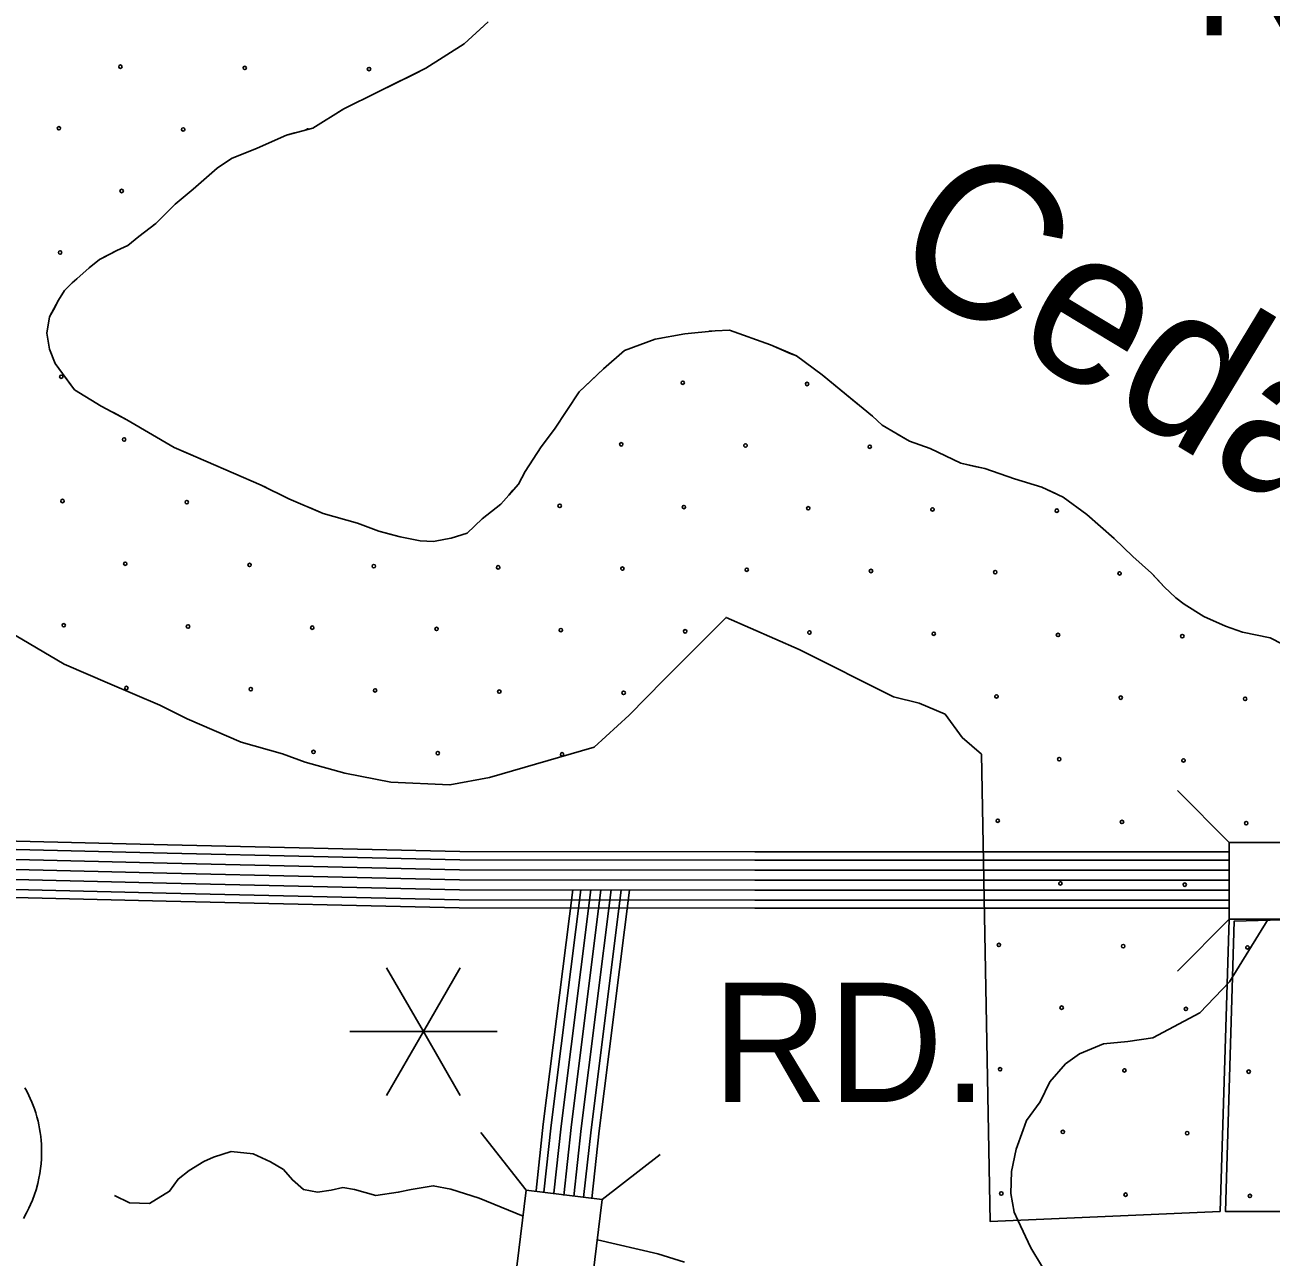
# Model space of a CAD drawing. Extents: x 1788175 to 1969470, y 584502 to 738744.
# Drawn here: x 1815246 to 1819102, y 689981 to 693794 of the extents above; entities that cross this region are included whole.
import ezdxf

# ---------------------------------------------------------------- set-up
doc = ezdxf.new("R2010")
doc.units = 0
for name, color, linetype in [('DESIGN - DRAINAGE - Bridges and Cross Drains Size Text', 7, 'Continuous'), ('DESIGN - EROSION CONTROL - Devices', 7, 'Continuous'), ('DESIGN - ROW - Right-of-Way and Easement Labels', 7, 'Continuous'), ('DESIGN - SCRATCH - User 1', 7, 'Continuous'), ('DESIGN - TRAFFIC CONTROL PERMANENT - Signalization', 7, 'Continuous'), ('DESIGN - TRANSPORTATION - Text', 7, 'Continuous'), ('SURVEY - CENTERLINE - Preliminary Text', 7, 'Continuous'), ('SURVEY - CONTROL with Text', 7, 'Continuous'), ('SURVEY - DRAINAGE - Bridge Deck with Text', 7, 'Continuous'), ('SURVEY - DRAINAGE - Storm Sewer', 7, 'Continuous'), ('SURVEY - VEGETATION - Features with Text', 7, 'Continuous')]:
    doc.layers.add(name, color=color, linetype=linetype)

msp = doc.modelspace()

# ---------------------------------------------------------------- linework, layer by layer
at = {"layer": 'DESIGN - EROSION CONTROL - Devices'}
for centre in [(1815541.8, 693664.5), (1815926.3, 693660.7), (1816310.9, 693657), (1815351.4, 693474.1), (1815735.9, 693470.3), (1815545.5, 693279.9), (1815355.1, 693089.5), (1815358.8, 692705), (1817281.6, 692686.3), (1817666.2, 692682.6), (1815553, 692510.8), (1817091.2, 692495.9), (1817475.7, 692492.1), (1817860.3, 692488.4), (1815362.6, 692320.4), (1815747.1, 692316.7), (1816900.8, 692305.5), (1817285.3, 692301.7), (1817669.9, 692298), (1818054.4, 692294.3), (1818439, 692290.5), (1815556.7, 692126.3), (1815941.3, 692122.5), (1816325.8, 692118.8), (1816710.4, 692115.1), (1817094.9, 692111.3), (1817479.5, 692107.6), (1817864, 692103.9), (1818248.6, 692100.1), (1818633.1, 692096.4), (1815366.3, 691935.8), (1815750.9, 691932.1), (1816135.4, 691928.4), (1816520, 691924.6), (1816904.5, 691920.9), (1817289.1, 691917.2), (1817673.6, 691913.4), (1818058.2, 691909.7), (1818442.7, 691906), (1818827.3, 691902.2), (1815560.4, 691741.7), (1815945, 691738), (1816329.6, 691734.2), (1816714.1, 691730.5), (1817098.7, 691726.8), (1818252.3, 691715.6), (1818636.9, 691711.8), (1819021.4, 691708.1), (1816139.1, 691543.8), (1816523.7, 691540.1), (1816908.3, 691536.4), (1818446.5, 691521.4), (1818831, 691517.7), (1818256.1, 691331), (1818640.6, 691327.3), (1819025.2, 691323.5), (1818450.2, 691136.9), (1818834.7, 691133.1), (1818259.8, 690946.5), (1818644.3, 690942.7), (1819028.9, 690939), (1818453.9, 690752.3), (1818838.5, 690748.6), (1818263.5, 690561.9), (1818648.1, 690558.2), (1819032.6, 690554.4), (1818457.7, 690367.8), (1818842.2, 690364), (1818267.3, 690177.4), (1818651.8, 690173.6), (1819036.4, 690169.9)]:
    msp.add_circle(centre, 5.28, dxfattribs=at)
msp.add_arc((1816120.5, 693466.6), 5.28, 53.1047, 156.7799, dxfattribs=at)
at = {"layer": 'DESIGN - SCRATCH - User 1'}
for points in [[(1815322.3, 692790), (1815314.4, 692840), (1815322.5, 692889.9), (1815350.6, 692941.8), (1815368.6, 692971.8), (1815392.6, 692995.7), (1815406.6, 693007.7), (1815444.7, 693041.6), (1815476.7, 693067.6), (1815530.7, 693095.5), (1815564.7, 693111.4), (1815598.8, 693139.4), (1815650.8, 693179.3), (1815710.9, 693239.1), (1815766.9, 693285), (1815841, 693350.9), (1815885, 693380.8), (1815965, 693412.7), (1816055.1, 693452.5), (1816137.1, 693474.4), (1816233.1, 693534.2), (1816337.2, 693586.1), (1816487.2, 693659.8), (1816605.3, 693735.6), (1816679.4, 693803.4)], [(1819177.2, 691856.4), (1819099.3, 691896.5), (1819013.2, 691914.1), (1818961.4, 691932.6), (1818893.4, 691962.6), (1818833.5, 692000.7), (1818807.6, 692020.7), (1818771.6, 692054.7), (1818731.7, 692096.7), (1818673.8, 692148.7), (1818616, 692204.7), (1818532.1, 692278.8), (1818458.2, 692332.8), (1818392.3, 692362.8), (1818308.4, 692388.9), (1818216.5, 692421), (1818142.5, 692437.1), (1818046.7, 692483.1), (1817982.7, 692505.2), (1817898.8, 692555.2), (1817868.9, 692583.2), (1817713.2, 692711.3), (1817633.3, 692769.3), (1817553.4, 692803.4), (1817426.5, 692849.1), (1817381.5, 692847.5), (1817287.6, 692837.7), (1817196.7, 692820.8), (1817101.5, 692785.9), (1817036.1, 692729.5), (1816961.4, 692658.2), (1816885.2, 692542.4), (1816843.2, 692488.5), (1816793.7, 692411.5), (1816773, 692372.7), (1816743, 692338.8), (1816718.9, 692310.8), (1816660.9, 692265), (1816614.8, 692221.1), (1816564.8, 692205.1), (1816547.8, 692202)], [(1816547.8, 692202), (1816510.8, 692195.2), (1816468.9, 692197.2), (1816406.9, 692209.3), (1816341, 692227.4), (1816275, 692251.4), (1816169.1, 692281.5), (1816063.3, 692327.6), (1815977.4, 692369.7), (1815805.5, 692443.8), (1815707.7, 692485.9), (1815561.9, 692571.9), (1815482, 692614), (1815400.1, 692664), (1815340.2, 692746), (1815322.3, 692790)], [(1814581.6, 692672.6), (1814680.3, 692378.1), (1814882, 692101.7), (1815111.4, 691961.5), (1815196.3, 691916.8), (1815367.5, 691815.7), (1815508.9, 691755), (1815663.7, 691688.2), (1815748.6, 691646.6), (1815915.8, 691573.8), (1816043.7, 691537.5), (1816113, 691512.2), (1816235.9, 691478.5), (1816378.5, 691450.8), (1816561.1, 691441.9), (1816683.5, 691464.4)], [(1816683.5, 691464.4), (1817007.2, 691558.9), (1817115.7, 691657.2), (1817223.3, 691767.4), (1817415.9, 691960), (1817641.6, 691860.4), (1817933.7, 691714.3), (1818013.4, 691694.4), (1818093.1, 691661.2), (1818146.2, 691588.2), (1818206, 691536.9)], [(1818206, 691536.9), (1818232.5, 690091), (1818944.3, 690121.7), (1818972.7, 691026.2), (1818972.7, 691263.8), (1819210.3, 691263.8), (1819210.3, 691026.2), (1818988, 691020.4), (1818960.4, 690121.7), (1820100.3, 690121.2), (1820110.2, 690124.5), (1820556.2, 690157.4), (1820808.5, 690170.7), (1820946, 690214.9), (1821009.4, 690252.9), (1821078, 690357.8), (1821605.9, 690596.2), (1822048.7, 690689.8), (1822030.7, 691337.6), (1821973.1, 691568.1), (1822203.6, 691625.7)]]:
    msp.add_lwpolyline(points, dxfattribs=at)
at = {"layer": 'DESIGN - TRAFFIC CONTROL PERMANENT - Signalization'}
for q in [(1816365.3, 690876), (1816593.4, 690876), (1816251.2, 690678.5), (1816365.3, 690481), (1816593.4, 690481), (1816707.4, 690678.5)]:
    msp.add_line((1816479.3, 690678.5), q, dxfattribs=at)
at = {"layer": 'DESIGN - TRANSPORTATION - Text'}
for points in [[(1816679.4, 693803.4), (1816605.3, 693735.6), (1816487.2, 693659.8), (1816337.2, 693586.1), (1816233.1, 693534.2), (1816137.1, 693474.4), (1816055.1, 693452.5), (1815965, 693412.7), (1815885, 693380.8), (1815841, 693350.9), (1815766.9, 693285), (1815710.9, 693239.1), (1815650.8, 693179.3), (1815598.8, 693139.4), (1815564.7, 693111.4), (1815530.7, 693095.5), (1815476.7, 693067.6), (1815444.7, 693041.6), (1815406.6, 693007.7), (1815392.6, 692995.7), (1815368.6, 692971.8), (1815350.6, 692941.8), (1815322.5, 692889.9), (1815314.4, 692840), (1815322.3, 692790)], [(1816547.8, 692202), (1816564.8, 692205.1), (1816614.8, 692221.1), (1816660.9, 692265), (1816718.9, 692310.8), (1816743, 692338.8), (1816773, 692372.7), (1816793.7, 692411.5), (1816843.2, 692488.5), (1816885.2, 692542.4), (1816961.4, 692658.2), (1817036.1, 692729.5), (1817101.5, 692785.9), (1817196.7, 692820.8), (1817287.6, 692837.7), (1817381.5, 692847.5), (1817426.5, 692849.1), (1817553.4, 692803.4), (1817633.3, 692769.3), (1817713.2, 692711.3), (1817868.9, 692583.2), (1817898.8, 692555.2), (1817982.7, 692505.2), (1818046.7, 692483.1), (1818142.5, 692437.1), (1818216.5, 692421), (1818308.4, 692388.9), (1818392.3, 692362.8), (1818458.2, 692332.8), (1818532.1, 692278.8), (1818616, 692204.7), (1818673.8, 692148.7), (1818731.7, 692096.7), (1818771.6, 692054.7), (1818807.6, 692020.7), (1818833.5, 692000.7), (1818893.4, 691962.6), (1818961.4, 691932.6), (1819013.2, 691914.1), (1819099.3, 691896.5), (1819177.2, 691856.4)], [(1815322.3, 692790), (1815340.2, 692746), (1815400.1, 692664), (1815482, 692614), (1815561.9, 692571.9), (1815707.7, 692485.9), (1815805.5, 692443.8), (1815977.4, 692369.7), (1816063.3, 692327.6), (1816169.1, 692281.5), (1816275, 692251.4), (1816341, 692227.4), (1816406.9, 692209.3), (1816468.9, 692197.2), (1816510.8, 692195.2), (1816547.8, 692202)], [(1819093.1, 691026.2), (1818973.5, 690832.3), (1818881.4, 690736.6), (1818736.1, 690658.7), (1818658.2, 690648), (1818583.8, 690641), (1818509.3, 690609.1), (1818465.4, 690578.5), (1818417.3, 690522.6), (1818387.2, 690460.7), (1818345.2, 690402.8), (1818335.1, 690374.8), (1818313, 690314.9), (1818298.9, 690245), (1818296.8, 690177.1), (1818306.7, 690119.1), (1818318.7, 690095.1), (1818358.5, 690009.1), (1818394.4, 689949.2)], [(1815523.6, 690170.8), (1815569.9, 690148.3), (1815631.9, 690146.2), (1815693.9, 690184.1), (1815720, 690222), (1815754, 690248), (1815800, 690275.9), (1815830.1, 690289.8), (1815884.1, 690307.8), (1815952, 690299.7), (1816006, 690275.6)], [(1816006, 690275.6), (1816045.9, 690251.6), (1816073.8, 690219.6), (1816107.8, 690189.6), (1816151.7, 690181.6), (1816193.7, 690187.5), (1816229.7, 690195.5), (1816265.7, 690189.4), (1816331.6, 690171.4), (1816401.6, 690181.3), (1816441.6, 690189.2), (1816509.6, 690201.1), (1816563.6, 690191.1), (1816651.5, 690163), (1816787.9, 690107.5)], [(1817018.2, 690033.8), (1817205, 689990.5), (1817286.9, 689964.4)]]:
    msp.add_lwpolyline(points, dxfattribs=at)
at = {"layer": 'SURVEY - CENTERLINE - Preliminary Text'}
for points in [[(1818972.7, 691234.5), (1818302.1, 691234.7), (1817504.4, 691235), (1816591.8, 691235.6), (1815687.2, 691256.1), (1814751.9, 691278.7)], [(1818972.7, 691208.8), (1818302.1, 691209), (1817504.4, 691209.3), (1816591.5, 691209.9), (1815686.6, 691230.4), (1814750.6, 691253)], [(1818972.7, 691177.8), (1818302.1, 691178), (1817504.4, 691178.3), (1816591.1, 691178.9), (1815685.9, 691199.4), (1814749.1, 691222)], [(1818972.7, 691146.8), (1818302.1, 691147), (1817504.4, 691147.3), (1816590.7, 691147.9), (1815685.2, 691168.4), (1814747.6, 691191)], [(1818972.7, 691084.8), (1818302, 691085), (1817504.4, 691085.3), (1816590, 691085.9), (1815683.7, 691106.4), (1814744.6, 691129.1)], [(1818972.7, 691115.8), (1818302.1, 691116), (1817504.4, 691116.3), (1816590.4, 691116.9), (1815684.4, 691137.4), (1814746.1, 691160)], [(1818972.7, 691060.1), (1818302, 691060.3), (1817504.3, 691060.6), (1816589.7, 691061.1), (1815683.1, 691081.7), (1814743.4, 691104.4)]]:
    msp.add_lwpolyline(points, dxfattribs=at)
at = {"layer": 'SURVEY - CONTROL with Text'}
for points in [[(1816827.6, 690186.1), (1816850.1, 690391.9), (1816941.3, 691116.6)], [(1816852, 690181.9), (1816874.7, 690389), (1816966.2, 691116.6)], [(1816882.8, 690178.5), (1816905.5, 690385.4), (1816997.4, 691116.6)], [(1816913.2, 690171.1), (1816936.2, 690381.8), (1817028.6, 691116.6)], [(1816944.1, 690168.4), (1816967, 690378.1), (1817059.9, 691116.6)], [(1816975, 690165.3), (1816997.8, 690374.5), (1817091.1, 691116.5)], [(1817000.5, 690162.1), (1817023.4, 690371.5), (1817117.1, 691116.5)]]:
    msp.add_lwpolyline(points, dxfattribs=at)
at = {"layer": 'SURVEY - DRAINAGE - Bridge Deck with Text'}
msp.add_lwpolyline([(1815246.2, 690504.8), (1815252.2, 690493.8), (1815258.7, 690480.6), (1815262.9, 690471.5), (1815267.7, 690460.2), (1815271.8, 690449.9), (1815275.7, 690438.9), (1815279.6, 690427.2), (1815283.3, 690414.6), (1815286.8, 690401.2), (1815289.3, 690390), (1815291.6, 690377.9), (1815293.5, 690366), (1815295.3, 690353.3), (1815296.4, 690341.7), (1815297.3, 690330.1), (1815297.8, 690319.3), (1815297.9, 690308.1), (1815297.8, 690295.7), (1815297.4, 690284.1), (1815296.3, 690269.6), (1815294.6, 690254.5), (1815292.4, 690239.2), (1815289.6, 690224.5), (1815286, 690208.2), (1815280.7, 690189.1), (1815276, 690174.5), (1815269.6, 690156.9), (1815263.6, 690143.3), (1815258.6, 690131.7), (1815251.3, 690117.1), (1815241.5, 690099.5)], dxfattribs=at)
at = {"layer": 'SURVEY - DRAINAGE - Storm Sewer'}
for p, q in [((1818972.7, 691263.8), (1818812.1, 691424.4)), ((1818972.7, 691026.2), (1818812.1, 690865.6)), ((1816796.9, 690187.7), (1816657, 690366.6)), ((1817032.7, 690158.7), (1817211.7, 690298.4))]:
    msp.add_line(p, q, dxfattribs=at)
for points in [[(1819210.3, 691263.8), (1818972.7, 691263.8), (1818972.7, 691026.2), (1819210.3, 691026.2)], [(1816796.9, 690187.7), (1816767.9, 689951.8), (1817003.8, 689922.8), (1817032.7, 690158.7)]]:
    msp.add_lwpolyline(points, close=True, dxfattribs=at)
at = {"layer": 'SURVEY - VEGETATION - Features with Text'}
for points in [[(1816679.4, 693803.4), (1816605.3, 693735.6), (1816487.2, 693659.8), (1816337.2, 693586.1), (1816233.1, 693534.2), (1816137.1, 693474.4), (1816055.1, 693452.5), (1815965, 693412.7), (1815885, 693380.8), (1815841, 693350.9), (1815766.9, 693285), (1815710.9, 693239.1), (1815650.8, 693179.3), (1815598.8, 693139.4), (1815564.7, 693111.4), (1815530.7, 693095.5), (1815476.7, 693067.6), (1815444.7, 693041.6), (1815406.6, 693007.7), (1815392.6, 692995.7), (1815368.6, 692971.8), (1815350.6, 692941.8), (1815322.5, 692889.9), (1815314.4, 692840), (1815322.3, 692790)], [(1816666.2, 693791.4), (1816605.3, 693735.6), (1816487.2, 693659.8), (1816450.3, 693641.7)], [(1816450.3, 693641.7), (1816337.2, 693586.1), (1816233.1, 693534.2), (1816214.7, 693522.8)], [(1816080.5, 693459.3), (1816055.1, 693452.5), (1815965, 693412.7), (1815885, 693380.8), (1815841.1, 693350.9)], [(1815841.1, 693350.9), (1815841, 693350.9), (1815766.9, 693285), (1815710.9, 693239.1), (1815650.8, 693179.3), (1815644.9, 693174.7)], [(1815521.6, 693090.7), (1815476.7, 693067.6), (1815444.7, 693041.6), (1815406.6, 693007.7), (1815392.6, 692995.7), (1815368.6, 692971.8), (1815350.6, 692941.8), (1815334.4, 692911.9)], [(1815334.4, 692911.9), (1815322.5, 692889.9), (1815314.4, 692840), (1815322.3, 692790), (1815340.2, 692746), (1815393.5, 692673.1)], [(1816547.8, 692202), (1816564.8, 692205.1), (1816614.8, 692221.1), (1816660.9, 692265), (1816718.9, 692310.8), (1816743, 692338.8), (1816773, 692372.7), (1816793.7, 692411.5), (1816843.2, 692488.5), (1816885.2, 692542.4), (1816961.4, 692658.2), (1817036.1, 692729.5), (1817101.5, 692785.9), (1817196.7, 692820.8), (1817287.6, 692837.7), (1817381.5, 692847.5), (1817426.5, 692849.1), (1817553.4, 692803.4), (1817633.3, 692769.3), (1817713.2, 692711.3), (1817868.9, 692583.2), (1817898.8, 692555.2), (1817982.7, 692505.2), (1818046.7, 692483.1), (1818142.5, 692437.1), (1818216.5, 692421), (1818308.4, 692388.9), (1818392.3, 692362.8), (1818458.2, 692332.8), (1818532.1, 692278.8), (1818616, 692204.7), (1818673.8, 692148.7), (1818731.7, 692096.7), (1818771.6, 692054.7), (1818807.6, 692020.7), (1818833.5, 692000.7), (1818893.4, 691962.6), (1818961.4, 691932.6), (1819013.2, 691914.1), (1819099.3, 691896.5), (1819177.2, 691856.4)], [(1816994.7, 692689.9), (1817036.1, 692729.5), (1817101.5, 692785.9), (1817196.7, 692820.8), (1817215.3, 692824.2)], [(1817363.7, 692845.7), (1817381.5, 692847.5), (1817426.5, 692849.1), (1817553.4, 692803.4), (1817614.3, 692777.4)], [(1815322.3, 692790), (1815340.2, 692746), (1815400.1, 692664), (1815482, 692614), (1815561.9, 692571.9), (1815707.7, 692485.9), (1815805.5, 692443.8), (1815977.4, 692369.7), (1816063.3, 692327.6), (1816169.1, 692281.5), (1816275, 692251.4), (1816341, 692227.4), (1816406.9, 692209.3), (1816468.9, 692197.2), (1816510.8, 692195.2), (1816547.8, 692202)], [(1817614.3, 692777.4), (1817633.3, 692769.3), (1817713.2, 692711.3), (1817824.8, 692619.5)], [(1816837.2, 692479.2), (1816843.2, 692488.5), (1816885.2, 692542.4), (1816961.4, 692658.2), (1816994.7, 692689.9)], [(1815519.9, 692594), (1815561.9, 692571.9), (1815707.7, 692485.9), (1815751.1, 692467.2)], [(1817943.5, 692528.6), (1817982.7, 692505.2), (1818046.7, 692483.1), (1818142.5, 692437.1), (1818185.8, 692427.7)], [(1815751.1, 692467.2), (1815805.5, 692443.8), (1815977.4, 692369.7), (1815993.1, 692361.9)], [(1818185.8, 692427.7), (1818216.5, 692421), (1818308.4, 692388.9), (1818392.3, 692362.8), (1818435.4, 692343.2)], [(1816547.8, 692202), (1816564.8, 692205.1), (1816614.8, 692221.1), (1816660.9, 692265), (1816718.9, 692310.8), (1816743, 692338.8), (1816756.1, 692353.6)], [(1816129.2, 692298.9), (1816169.1, 692281.5), (1816275, 692251.4), (1816341, 692227.4), (1816379.7, 692216.8)], [(1818557.2, 692256.6), (1818616, 692204.7), (1818673.8, 692148.7), (1818731.7, 692096.7), (1818750.5, 692077)], [(1816379.7, 692216.8), (1816406.9, 692209.3), (1816468.9, 692197.2), (1816510.8, 692195.2), (1816547.8, 692202)], [(1818750.5, 692077), (1818771.6, 692054.7), (1818807.6, 692020.7), (1818833.5, 692000.7), (1818893.4, 691962.6), (1818961.4, 691932.6), (1818966.8, 691930.7)]]:
    msp.add_lwpolyline(points, dxfattribs=at)

# ---------------------------------------------------------------- texts
at = {"layer": 'DESIGN - DRAINAGE - Bridges and Cross Drains Size Text'}
msp.add_text('Cedar', height=475, rotation=328.8521, dxfattribs=at).set_placement((1817898.4, 693042.5))
at = {"layer": 'DESIGN - ROW - Right-of-Way and Easement Labels'}
msp.add_text('RD.', height=370, dxfattribs=at).set_placement((1818862.2, 693762))
msp.add_text('RD.', height=370, rotation=359.9814, dxfattribs=at).set_placement((1817372.9, 690460.3))

doc.saveas('drawing.dxf')
